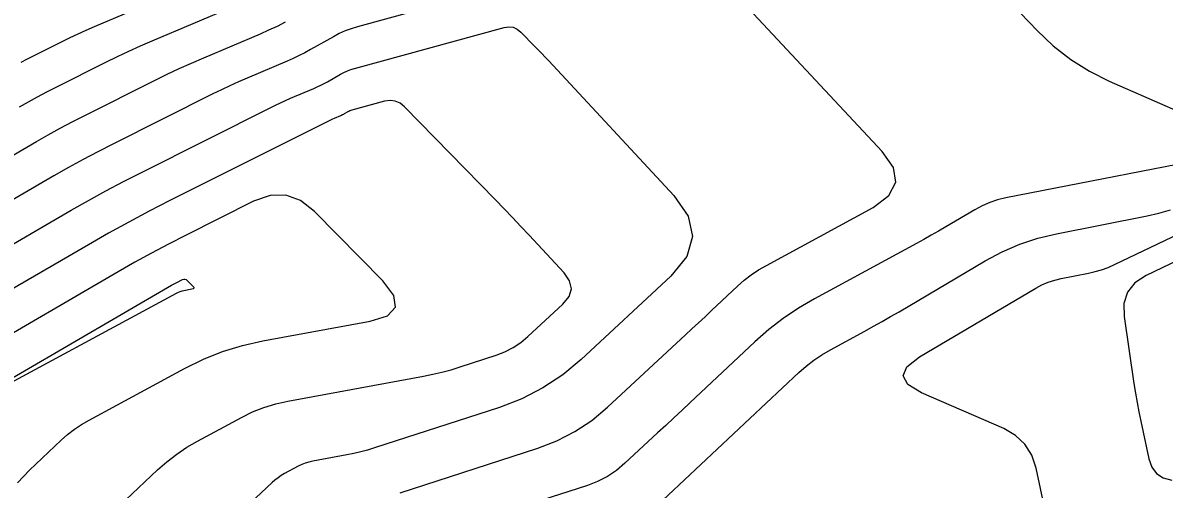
# Model space of a CAD drawing. Extents: x 1354696 to 1366163, y 660729 to 670380.
# Drawn here: x 1360254.4 to 1360327.1, y 664029.1 to 664058.8 of the extents above; entities that cross this region are included whole.
import ezdxf

# ---------------------------------------------------------------- set-up
doc = ezdxf.new("R2010")
doc.units = 0
doc.layers.add('R_Contours', color=7, linetype='Continuous')

msp = doc.modelspace()

# ---------------------------------------------------------------- linework, layer by layer
at = {"layer": 'R_Contours'}
for points in [[(1360314.729, 664062.73), (1360318.963, 664058.294), (1360319.991, 664057.317), (1360321.1, 664056.456), (1360322.289, 664055.71), (1360323.559, 664055.079), (1360331.137, 664051.767)], [(1360284.829, 664061.045), (1360275.661, 664058.531), (1360275.264, 664058.409), (1360274.877, 664058.263), (1360274.5, 664058.093), (1360274.132, 664057.9), (1360272.682, 664057.08), (1360272.317, 664056.881), (1360271.947, 664056.692), (1360271.571, 664056.513), (1360271.19, 664056.346), (1360268.642, 664055.267), (1360268.092, 664055.029), (1360267.545, 664054.782), (1360267.003, 664054.526), (1360266.464, 664054.262), (1360260.086, 664051.067), (1360259.134, 664050.58), (1360258.189, 664050.079), (1360257.252, 664049.564), (1360256.323, 664049.034), (1360252.271, 664046.682)], [(1360266.095, 664061.573), (1360258.887, 664058.522), (1360258.369, 664058.298), (1360257.855, 664058.065), (1360257.345, 664057.825), (1360256.838, 664057.576), (1360254.636, 664056.473), (1360254.225, 664056.263)], [(1360267.793, 664059.831), (1360262.574, 664057.621), (1360261.828, 664057.298), (1360261.088, 664056.964), (1360260.354, 664056.618), (1360259.624, 664056.26), (1360256.453, 664054.671), (1360255.861, 664054.369), (1360255.275, 664054.058), (1360254.694, 664053.738), (1360254.117, 664053.41)], [(1360278.379, 664028.861), (1360287.149, 664031.705), (1360288.368, 664032.173), (1360289.514, 664032.763), (1360290.589, 664033.476), (1360291.592, 664034.311), (1360296.559, 664038.915), (1360296.976, 664039.302), (1360297.392, 664039.69), (1360297.808, 664040.078), (1360298.223, 664040.467), (1360299.884, 664042.024), (1360300.309, 664042.398), (1360300.756, 664042.743), (1360301.224, 664043.059), (1360301.714, 664043.345), (1360308.51, 664047.032), (1360309.52, 664047.784), (1360309.953, 664048.629), (1360309.809, 664049.567), (1360309.087, 664050.599), (1360300.591, 664059.667)], [(1360252.221, 664049.481), (1360255.22, 664051.222), (1360255.973, 664051.651), (1360256.732, 664052.069), (1360257.497, 664052.475), (1360258.269, 664052.869), (1360262.785, 664055.131), (1360263.549, 664055.506), (1360264.319, 664055.869), (1360265.094, 664056.219), (1360265.876, 664056.557), (1360269.492, 664058.088), (1360270.032, 664058.326), (1360270.566, 664058.579), (1360271.091, 664058.847)], [(1360251.948, 664043.667), (1360257.426, 664046.847), (1360258.531, 664047.477), (1360259.646, 664048.09), (1360260.77, 664048.686), (1360261.903, 664049.265), (1360270.144, 664053.393), (1360270.457, 664053.547), (1360270.772, 664053.695), (1360271.089, 664053.839), (1360271.409, 664053.977), (1360272.888, 664054.603), (1360273.11, 664054.701), (1360273.328, 664054.804), (1360273.543, 664054.914), (1360273.755, 664055.03), (1360274.597, 664055.506), (1360274.811, 664055.618), (1360275.03, 664055.717), (1360275.254, 664055.801), (1360275.485, 664055.872), (1360285.01, 664058.484), (1360285.308, 664058.53), (1360285.585, 664058.497), (1360285.84, 664058.385), (1360286.075, 664058.196), (1360286.97, 664057.28), (1360287.193, 664057.051), (1360287.415, 664056.82), (1360287.635, 664056.588), (1360287.854, 664056.354), (1360295.828, 664047.786), (1360296.743, 664046.469), (1360297.017, 664045.176), (1360296.649, 664043.907), (1360295.639, 664042.661), (1360289.918, 664037.358), (1360288.742, 664036.379), (1360287.482, 664035.543), (1360286.138, 664034.851), (1360284.71, 664034.303), (1360276.746, 664031.721), (1360276.315, 664031.588), (1360275.879, 664031.471), (1360275.441, 664031.367), (1360274.998, 664031.279), (1360272.818, 664030.879), (1360272.578, 664030.825), (1360272.344, 664030.753), (1360272.117, 664030.663), (1360271.896, 664030.555), (1360271.026, 664030.085), (1360270.813, 664029.961), (1360270.61, 664029.824), (1360270.415, 664029.675), (1360270.23, 664029.512), (1360262.918, 664022.646)], [(1360259.292, 664026.9), (1360262.94, 664030.326), (1360263.533, 664030.848), (1360264.155, 664031.327), (1360264.807, 664031.766), (1360265.489, 664032.163), (1360268.277, 664033.667), (1360268.984, 664034.014), (1360269.712, 664034.303), (1360270.461, 664034.533), (1360271.229, 664034.705), (1360279.877, 664036.291), (1360280.467, 664036.41), (1360281.052, 664036.547), (1360281.632, 664036.704), (1360282.207, 664036.88), (1360284.498, 664037.623), (1360285.055, 664037.837), (1360285.578, 664038.106), (1360286.069, 664038.432), (1360286.527, 664038.813), (1360288.756, 664040.879), (1360289.149, 664041.364), (1360289.293, 664041.859), (1360289.186, 664042.362), (1360288.829, 664042.875), (1360286.613, 664045.257), (1360286.081, 664045.824), (1360285.546, 664046.389), (1360285.008, 664046.95), (1360284.465, 664047.508), (1360278.663, 664053.44), (1360278.383, 664053.667), (1360278.078, 664053.8), (1360277.747, 664053.839), (1360277.391, 664053.785), (1360275.309, 664053.214), (1360275.245, 664053.194), (1360275.182, 664053.17), (1360275.121, 664053.143), (1360275.062, 664053.112), (1360274.828, 664052.979), (1360274.769, 664052.947), (1360274.709, 664052.917), (1360274.648, 664052.888), (1360274.587, 664052.861), (1360274.175, 664052.687), (1360274.087, 664052.648), (1360273.998, 664052.608), (1360273.911, 664052.567), (1360273.824, 664052.524), (1360263.719, 664047.462), (1360262.406, 664046.792), (1360261.103, 664046.101), (1360259.81, 664045.39), (1360258.529, 664044.659), (1360251.625, 664040.652)], [(1360331.816, 664050.534), (1360316.965, 664047.636), (1360316.448, 664047.512), (1360315.947, 664047.346), (1360315.461, 664047.138), (1360314.992, 664046.887), (1360313.148, 664045.798), (1360312.686, 664045.527), (1360312.222, 664045.262), (1360311.755, 664045), (1360311.285, 664044.742), (1360304.774, 664041.209), (1360303.761, 664040.618), (1360302.792, 664039.965), (1360301.867, 664039.251), (1360300.986, 664038.476), (1360296.87, 664034.616), (1360296.351, 664034.13), (1360295.832, 664033.645), (1360295.312, 664033.161), (1360294.791, 664032.678), (1360292.707, 664030.746), (1360292.166, 664030.296), (1360291.587, 664029.912), (1360290.969, 664029.594), (1360290.313, 664029.342), (1360286.814, 664028.207)], [(1360254.007, 664029.51), (1360254.386, 664029.914), (1360254.775, 664030.309), (1360255.174, 664030.693), (1360256.791, 664032.211), (1360257.206, 664032.577), (1360257.641, 664032.913), (1360258.098, 664033.219), (1360258.575, 664033.497), (1360264.658, 664036.78), (1360265.852, 664037.365), (1360267.08, 664037.852), (1360268.343, 664038.241), (1360269.641, 664038.532), (1360276.477, 664039.786), (1360277.59, 664040.141), (1360278.096, 664040.688), (1360277.996, 664041.426), (1360277.288, 664042.356), (1360272.929, 664046.779), (1360272.048, 664047.468), (1360271.107, 664047.805), (1360270.109, 664047.789), (1360269.052, 664047.421), (1360264.707, 664045.245), (1360263.626, 664044.693), (1360262.553, 664044.124), (1360261.489, 664043.539), (1360260.434, 664042.937), (1360251.303, 664037.637)], [(1360294.422, 664027.739), (1360303.781, 664036.515), (1360304.249, 664036.927), (1360304.741, 664037.306), (1360305.256, 664037.653), (1360305.795, 664037.968), (1360307.995, 664039.162), (1360308.544, 664039.463), (1360309.09, 664039.769), (1360309.633, 664040.08), (1360310.174, 664040.396), (1360315.649, 664043.63), (1360316.733, 664044.209), (1360317.853, 664044.691), (1360319.011, 664045.075), (1360320.206, 664045.361), (1360325.978, 664046.487), (1360326.725, 664046.657), (1360327.457, 664046.874)], [(1360319.936, 664025.555), (1360318.893, 664030.43), (1360318.621, 664031.259), (1360318.187, 664031.955), (1360317.592, 664032.519), (1360316.834, 664032.951), (1360311.606, 664035.233), (1360310.734, 664035.752), (1360310.42, 664036.305), (1360310.665, 664036.893), (1360311.467, 664037.514), (1360318.887, 664041.897), (1360319.272, 664042.103), (1360319.67, 664042.274), (1360320.081, 664042.41), (1360320.505, 664042.511), (1360322.228, 664042.848), (1360322.655, 664042.945), (1360323.073, 664043.068), (1360323.482, 664043.218), (1360323.882, 664043.394), (1360331.229, 664046.906)], [(1360333.041, 664046.108), (1360325.902, 664042.696), (1360325.191, 664042.234), (1360324.722, 664041.644), (1360324.494, 664040.926), (1360324.507, 664040.079), (1360325.132, 664035.82), (1360325.225, 664035.217), (1360325.328, 664034.616), (1360325.441, 664034.016), (1360325.564, 664033.418), (1360326.075, 664031.031), (1360326.262, 664030.498), (1360326.569, 664030.093), (1360326.994, 664029.816), (1360327.539, 664029.668)], [(1360250.98, 664034.622), (1360263.819, 664042.074), (1360263.904, 664042.123), (1360263.99, 664042.17), (1360264.077, 664042.216), (1360264.165, 664042.261), (1360264.516, 664042.437), (1360264.601, 664042.467), (1360264.682, 664042.468), (1360264.758, 664042.441), (1360264.83, 664042.385), (1360265.182, 664042.027), (1360265.239, 664041.952), (1360265.247, 664041.892), (1360265.206, 664041.848), (1360265.116, 664041.819), (1360264.6, 664041.725), (1360264.477, 664041.697), (1360264.357, 664041.66), (1360264.241, 664041.614), (1360264.128, 664041.559), (1360251.123, 664034.541)]]:
    msp.add_lwpolyline(points, dxfattribs=at)

doc.saveas('drawing.dxf')
